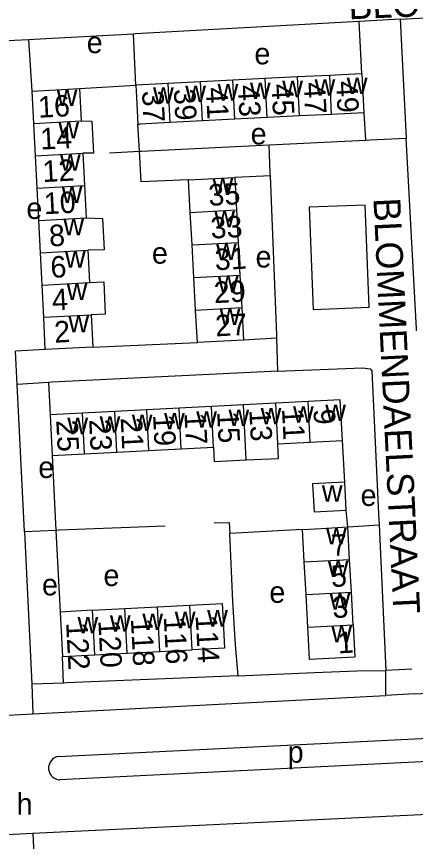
# Model space of a CAD drawing. Extents: x 159294 to 161936, y 384538 to 386517.
# Drawn here: x 161005.7 to 161080.1, y 385320 to 385473.9 of the extents above; entities that cross this region are included whole.
import ezdxf

# ---------------------------------------------------------------- set-up
doc = ezdxf.new("R2010")
doc.units = 0
for name, color, linetype in [('BLT_Basislijn', 7, 'Continuous'), ('BLT_Bebouwing', 7, 'Continuous'), ('BLT_Centroide', 7, 'Continuous'), ('BLT_Huisnummer', 7, 'Continuous'), ('BLT_Huisnummer_ tussenligend', 7, 'Continuous'), ('BLT_Onderverdeling_panden', 7, 'Continuous'), ('BLT_Straatnaam', 7, 'Continuous'), ('BLT_Vlakafsluiter', 7, 'Continuous')]:
    doc.layers.add(name, color=color, linetype=linetype)

msp = doc.modelspace()

# ---------------------------------------------------------------- linework, layer by layer
at = {"layer": 'BLT_Basislijn'}
for p, q in [((161077.22, 385473.35), (161069.61, 385472.92)), ((161070.11, 385463.19), (161069.61, 385472.92)), ((161077.22, 385473.35), (161083.24, 385473.67)), ((161077.22, 385473.35), (161078.38, 385451.19)), ((161008, 385469.53), (161002.61, 385469.24)), ((161008.62, 385459.95), (161008, 385469.53)), ((161027.96, 385461.06), (161027.52, 385470.59)), ((161017.47, 385460.41), (161027.96, 385461.06)), ((161070.48, 385455.92), (161070.76, 385450.79)), ((161028.63, 385448.74), (161028.33, 385453.79)), ((161052.83, 385449.93), (161070.76, 385450.79)), ((161029, 385448.76), (161052.83, 385449.93)), ((161023.04, 385448.45), (161028.63, 385448.74)), ((161028.63, 385448.74), (161029, 385448.76)), ((161028.96, 385443), (161028.63, 385448.74)), ((161037.77, 385443.39), (161028.96, 385443)), ((161053.04, 385444.15), (161046.38, 385443.86)), ((161054.27, 385413.89), (161048.04, 385413.51)), ((161054.43, 385407.71), (161054.27, 385413.89)), ((161019.94, 385412.18), (161039.43, 385413.04)), ((161011.08, 385411.73), (161005.54, 385411.45)), ((161005.82, 385405.23), (161005.54, 385411.45)), ((161011.68, 385405.63), (161005.82, 385405.23)), ((161007.17, 385377.75), (161005.82, 385405.23)), ((161011.68, 385405.63), (161011.99, 385399.58)), ((161066.89, 385387.01), (161066.46, 385394.77)), ((161012.38, 385392), (161013.07, 385378.01)), ((161067.48, 385378.66), (161067.15, 385381.79)), ((161067.48, 385378.66), (161073.29, 385379.06)), ((161073.29, 385379.06), (161074.57, 385351.88)), ((161013.07, 385378.01), (161007.17, 385377.75)), ((161007.17, 385377.75), (161008.57, 385349.37)), ((161013.07, 385378.01), (161013.83, 385362.79)), ((161059.03, 385378.21), (161045.45, 385377.41)), ((161014.48, 385349.54), (161014.27, 385354.48)), ((161079.38, 385352.13), (161074.57, 385351.88)), ((161014.48, 385349.54), (161008.57, 385349.37)), ((161008.57, 385349.37), (161008.74, 385343.78)), ((161079.88, 385347.53), (161083.85, 385347.75)), ((161004.18, 385343.53), (161008.74, 385343.78)), ((161013.57, 385335.85), (161087.1, 385339.47)), ((161087.34, 385335.15), (161013.81, 385331.5)), ((161104.9, 385326.15), (161008.73, 385321.48))]:
    msp.add_line(p, q, dxfattribs=at)
for points in [[(161069.61, 385472.92), (161027.87, 385470.61), (161027.52, 385470.59)], [(161027.52, 385470.59), (161008.96, 385469.58), (161008, 385469.53)], [(161070.76, 385450.79), (161071.59, 385450.83), (161078.38, 385451.19)], [(161080.3, 385415.21), (161080.28, 385415.63), (161078.38, 385451.19)], [(161053.04, 385444.15), (161053.02, 385444.64), (161052.83, 385449.93)], [(161054.27, 385413.89), (161054.26, 385414.42), (161053.04, 385444.15)], [(161060.24, 385438.28), (161061.01, 385419.21), (161071.45, 385419.63), (161070.68, 385438.7), (161060.24, 385438.28)], [(161054.43, 385407.71), (161012.3, 385405.67), (161011.68, 385405.63)], [(161054.43, 385407.71), (161070.2, 385408.36), (161071.64, 385408.18), (161071.96, 385407.8), (161073.2, 385381.12), (161073.29, 385379.06)], [(161033.44, 385378.83), (161013.69, 385378.04), (161013.07, 385378.01)], [(161042.57, 385379.43), (161045.36, 385379.47), (161045.45, 385377.41)], [(161047.02, 385350.87), (161046.52, 385356.7), (161046.04, 385364.78), (161045.45, 385377.41)], [(161047.02, 385350.87), (161015.12, 385349.56), (161014.48, 385349.54)], [(161047.02, 385350.87), (161061.25, 385351.49), (161069.18, 385351.85), (161074.57, 385351.88)], [(161074.58, 385347.25), (161074.57, 385351.88)], [(161008.74, 385343.78), (161074.58, 385347.25)], [(161013.57, 385335.85), (161013.16, 385335.76), (161012.78, 385335.59), (161012.44, 385335.35), (161012.15, 385335.04), (161011.92, 385334.69), (161011.77, 385334.31), (161011.69, 385333.9), (161011.69, 385333.48), (161011.77, 385333.07), (161011.92, 385332.68), (161012.15, 385332.33), (161012.44, 385332.03), (161012.78, 385331.79), (161013.16, 385331.62), (161013.57, 385331.52), (161013.81, 385331.5)], [(161008.73, 385321.48), (160957.31, 385318.85), (160955.37, 385318.05)], [(161008.73, 385321.48), (161009.13, 385313.57), (161152.08, 385320.76), (161152.26, 385317.26)]]:
    msp.add_lwpolyline(points, dxfattribs=at)
at = {"layer": 'BLT_Bebouwing'}
for p, q in [((161070.11, 385463.19), (161070.48, 385455.92)), ((161040.01, 385461.67), (161033.99, 385461.37)), ((161046.03, 385461.97), (161040.01, 385461.67)), ((161052.05, 385462.28), (161046.03, 385461.97)), ((161058.07, 385462.58), (161052.05, 385462.28)), ((161064.09, 385462.88), (161058.07, 385462.58)), ((161008.62, 385459.95), (161017.47, 385460.41)), ((161008.93, 385453.92), (161008.62, 385459.95)), ((161017.47, 385460.41), (161017.78, 385454.38)), ((161033.99, 385461.37), (161027.96, 385461.06)), ((161058.44, 385455.31), (161052.42, 385455.01)), ((161064.46, 385455.61), (161058.44, 385455.31)), ((161070.48, 385455.92), (161064.46, 385455.61)), ((161009.23, 385447.9), (161008.93, 385453.92)), ((161028.33, 385453.79), (161028.7, 385453.81)), ((161034.35, 385454.1), (161028.7, 385453.81)), ((161040.37, 385454.4), (161034.35, 385454.1)), ((161046.39, 385454.7), (161040.37, 385454.4)), ((161052.42, 385455.01), (161046.39, 385454.7)), ((161009.54, 385441.87), (161009.23, 385447.9)), ((161018.09, 385448.35), (161018.4, 385442.32)), ((161037.77, 385443.39), (161046.38, 385443.86)), ((161038.1, 385437.32), (161037.77, 385443.39)), ((161046.38, 385443.86), (161046.71, 385437.79)), ((161009.85, 385435.84), (161009.54, 385441.87)), ((161018.4, 385442.32), (161018.71, 385436.29)), ((161038.43, 385431.25), (161038.1, 385437.32)), ((161046.71, 385437.79), (161047.04, 385431.72)), ((161010.16, 385429.81), (161009.85, 385435.84)), ((161038.76, 385425.18), (161038.43, 385431.25)), ((161047.04, 385431.72), (161047.37, 385425.65)), ((161010.47, 385423.78), (161010.16, 385429.81)), ((161019.01, 385430.27), (161019.32, 385424.24)), ((161039.1, 385419.11), (161038.76, 385425.18)), ((161047.37, 385425.65), (161047.71, 385419.58)), ((161010.78, 385417.76), (161010.47, 385423.78)), ((161039.43, 385413.04), (161039.1, 385419.11)), ((161047.71, 385419.58), (161048.04, 385413.51)), ((161011.08, 385411.73), (161010.78, 385417.76)), ((161019.63, 385418.21), (161019.94, 385412.18)), ((161048.04, 385413.51), (161039.43, 385413.04)), ((161019.94, 385412.18), (161011.08, 385411.73)), ((161048.04, 385401.43), (161042.03, 385401.12)), ((161054.05, 385401.74), (161048.04, 385401.43)), ((161060.06, 385402.04), (161054.05, 385401.74)), ((161018, 385399.89), (161011.99, 385399.58)), ((161024.01, 385400.2), (161018, 385399.89)), ((161030.02, 385400.51), (161024.01, 385400.2)), ((161036.02, 385400.81), (161030.02, 385400.51)), ((161042.03, 385401.12), (161036.02, 385400.81)), ((161011.99, 385399.58), (161012.38, 385392)), ((161054.44, 385394.15), (161060.45, 385394.46)), ((161060.45, 385394.46), (161066.46, 385394.77)), ((161012.38, 385392), (161018.39, 385392.31)), ((161018.39, 385392.31), (161024.39, 385392.62)), ((161024.39, 385392.62), (161030.4, 385392.92)), ((161030.4, 385392.92), (161036.41, 385393.23)), ((161036.41, 385393.23), (161042.42, 385393.54)), ((161067.15, 385381.79), (161066.89, 385387.01)), ((161067.81, 385372.59), (161067.48, 385378.66)), ((161059.35, 385372.14), (161059.03, 385378.21)), ((161068.13, 385366.51), (161067.81, 385372.59)), ((161059.68, 385366.06), (161059.35, 385372.14)), ((161060, 385359.98), (161059.68, 385366.06)), ((161068.46, 385360.43), (161068.13, 385366.51)), ((161019.88, 385363.11), (161025.92, 385363.43)), ((161025.92, 385363.43), (161031.97, 385363.76)), ((161031.97, 385363.76), (161038.01, 385364.08)), ((161013.83, 385362.79), (161014.27, 385354.48)), ((161026.37, 385355.12), (161032.41, 385355.44)), ((161032.41, 385355.44), (161038.46, 385355.76)), ((161014.27, 385354.48), (161020.32, 385354.8)), ((161020.32, 385354.8), (161026.37, 385355.12))]:
    msp.add_line(p, q, dxfattribs=at)
for points in [[(161070.11, 385463.19), (161065.12, 385462.93), (161064.09, 385462.88)], [(161027.96, 385461.06), (161028.08, 385458.79), (161028.33, 385453.79)], [(161017.78, 385454.38), (161019.78, 385454.37), (161020.09, 385448.37), (161018.09, 385448.35)], [(161018.71, 385436.29), (161021.75, 385436.2), (161022.05, 385430.35), (161019.01, 385430.27)], [(161019.32, 385424.24), (161021.98, 385424.38), (161022.22, 385418.34), (161019.63, 385418.21)], [(161066.46, 385394.77), (161066.07, 385402.35), (161060.06, 385402.04)], [(161048.54, 385391.15), (161054.54, 385391.45), (161054.44, 385394.15)], [(161042.42, 385393.54), (161042.55, 385390.84), (161048.54, 385391.15)], [(161066.89, 385387.01), (161060.91, 385386.71), (161061.17, 385381.5), (161067.15, 385381.79)], [(161059.03, 385378.21), (161062.49, 385378.4), (161067.48, 385378.66)], [(161019.88, 385363.11), (161018.83, 385363.06), (161013.83, 385362.79)], [(161038.01, 385364.08), (161044.05, 385364.4), (161044.23, 385361.08), (161044.5, 385356.08), (161038.46, 385355.76)], [(161068.46, 385360.43), (161068.78, 385354.36), (161060.32, 385353.91), (161060.06, 385358.9), (161060, 385359.98)]]:
    msp.add_lwpolyline(points, dxfattribs=at)
at = {"layer": 'BLT_Onderverdeling_panden'}
for p, q in [((161040.37, 385454.4), (161040.01, 385461.67)), ((161046.39, 385454.7), (161046.03, 385461.97)), ((161052.42, 385455.01), (161052.05, 385462.28)), ((161058.44, 385455.31), (161058.07, 385462.58)), ((161064.46, 385455.61), (161064.09, 385462.88)), ((161034.35, 385454.1), (161033.99, 385461.37)), ((161008.93, 385453.92), (161017.78, 385454.38)), ((161009.23, 385447.9), (161018.09, 385448.35)), ((161009.54, 385441.87), (161018.4, 385442.32)), ((161038.1, 385437.32), (161046.71, 385437.79)), ((161009.85, 385435.84), (161018.71, 385436.29)), ((161038.43, 385431.25), (161047.04, 385431.72)), ((161010.16, 385429.81), (161019.01, 385430.27)), ((161038.76, 385425.18), (161047.37, 385425.65)), ((161010.47, 385423.78), (161019.32, 385424.24)), ((161039.1, 385419.11), (161047.71, 385419.58)), ((161010.78, 385417.76), (161019.63, 385418.21)), ((161048.54, 385391.15), (161048.04, 385401.43)), ((161054.44, 385394.15), (161054.05, 385401.74)), ((161060.45, 385394.46), (161060.06, 385402.04)), ((161018.39, 385392.31), (161018, 385399.89)), ((161024.39, 385392.62), (161024.01, 385400.2)), ((161030.4, 385392.92), (161030.02, 385400.51)), ((161036.41, 385393.23), (161036.02, 385400.81)), ((161042.42, 385393.54), (161042.03, 385401.12)), ((161059.35, 385372.14), (161067.81, 385372.59)), ((161059.68, 385366.06), (161068.13, 385366.51)), ((161020.32, 385354.8), (161019.88, 385363.11)), ((161026.37, 385355.12), (161025.92, 385363.43)), ((161032.41, 385355.44), (161031.97, 385363.76)), ((161038.46, 385355.76), (161038.01, 385364.08)), ((161060, 385359.98), (161068.46, 385360.43))]:
    msp.add_line(p, q, dxfattribs=at)
at = {"layer": 'BLT_Vlakafsluiter'}
msp.add_line((161079.88, 385347.53), (161074.58, 385347.25), dxfattribs=at)

# ---------------------------------------------------------------- texts
at = {"layer": 'BLT_Centroide'}
for s, p in [('e', (161018.8, 385467.03)), ('e', (161050.06, 385464.94)), ('w', (161049.22, 385458.48)), ('w', (161055.25, 385458.8)), ('w', (161061.27, 385459.09)), ('w', (161067.28, 385459.39)), ('w', (161013.2, 385457.16)), ('w', (161031.16, 385457.58)), ('w', (161037.17, 385457.89)), ('w', (161043.2, 385458.19)), ('w', (161013.51, 385451.12)), ('e', (161049.36, 385450)), ('w', (161013.81, 385445.09)), ('w', (161042.24, 385440.59)), ('w', (161014.12, 385439.09)), ('e', (161007.55, 385436.1)), ('w', (161042.57, 385434.53)), ('w', (161014.44, 385433.06)), ('e', (161030.95, 385427.76)), ('w', (161042.9, 385428.44)), ('w', (161014.73, 385427.03)), ('e', (161050.27, 385427.06)), ('w', (161043.23, 385422.38)), ('w', (161015.05, 385421)), ('w', (161043.57, 385416.31)), ('w', (161015.36, 385414.97)), ('w', (161063.27, 385398.41)), ('w', (161033.22, 385396.86)), ('w', (161039.22, 385397.17)), ('w', (161045.23, 385397.48)), ('w', (161051.23, 385397.8)), ('w', (161057.25, 385398.11)), ('w', (161015.19, 385395.95)), ('w', (161021.2, 385396.25)), ('w', (161027.2, 385396.56)), ('e', (161009.77, 385387.79)), ('w', (161062.63, 385383.36)), ('e', (161069.85, 385382.58)), ('w', (161063.41, 385375.41)), ('w', (161063.74, 385369.31)), ('e', (161021.92, 385367.64)), ('e', (161010.46, 385365.9)), ('e', (161052.84, 385364.51)), ('w', (161064.07, 385363.25)), ('w', (161041.25, 385360.08)), ('w', (161017.08, 385358.8)), ('w', (161023.12, 385359.11)), ('w', (161029.17, 385359.44)), ('w', (161035.22, 385359.77)), ('w', (161064.39, 385357.16)), ('p', (161056.26, 385334.69)), ('h', (161005.73, 385325))]:
    msp.add_text(s, height=4, dxfattribs=at).set_placement(p)
at = {"layer": 'BLT_Huisnummer'}
for s, rotation, p in [('49', 272.8773, (161065.27, 385461.75)), ('41', 272.8773, (161041.01, 385460.56)), ('45', 272.8773, (161053.25, 385461.22)), ('16', 2.9289, (161009.82, 385454.97)), ('37', 272.8773, (161029.1, 385459.98)), ('35', 3.1245, (161041.58, 385438.54)), ('10', 2.9289, (161010.89, 385436.97)), ('31', 3.1245, (161042.76, 385426.52)), ('6', 2.9289, (161012.13, 385425.11)), ('27', 3.1245, (161042.86, 385414.19)), ('2', 2.9289, (161012.83, 385413.01)), ('13', 272.9306, (161049.1, 385400.47)), ('9', 272.9306, (161061.06, 385400.61)), ('25', 272.9306, (161013.11, 385398.54)), ('21', 272.9306, (161025.12, 385398.99)), ('17', 272.9306, (161037.01, 385399.86)), ('7', 3.0526, (161064.48, 385373.22)), ('114', 273.0374, (161039.09, 385362.14)), ('122', 273.0374, (161014.95, 385360.8)), ('118', 273.0374, (161027.02, 385361.51)), ('1', 3.053, (161065.68, 385355.07))]:
    msp.add_text(s, height=4, rotation=rotation, dxfattribs=at).set_placement(p)
at = {"layer": 'BLT_Huisnummer_ tussenligend'}
for s, rotation, p in [('47', 272.8773, (161059.24, 385461.51)), ('39', 272.8773, (161035.03, 385460.3)), ('43', 272.8773, (161046.98, 385461.01)), ('14', 2.9289, (161010.22, 385449.03)), ('12', 2.9289, (161010.64, 385442.97)), ('33', 3.1245, (161041.98, 385432.43)), ('8', 2.9289, (161011.87, 385430.97)), ('29', 3.1245, (161042.6, 385420.39)), ('4', 2.9289, (161012.41, 385419)), ('11', 272.9306, (161055.19, 385400.71)), ('23', 272.9306, (161019.24, 385398.7)), ('19', 272.9306, (161031.15, 385399.58)), ('15', 272.9306, (161043.1, 385400.13)), ('5', 3.053, (161064.42, 385367.44)), ('3', 3.053, (161064.69, 385361.65)), ('116', 273.0374, (161033.16, 385361.87)), ('120', 273.0374, (161020.95, 385361.2))]:
    msp.add_text(s, height=4, rotation=rotation, dxfattribs=at).set_placement(p)
at = {"layer": 'BLT_Straatnaam'}
for s, rotation, p in [('BLONDEELPAD', 2.4459, (161067.68, 385473.33)), ('BLOMMENDAELSTRAAT', 272.7535, (161072.24, 385439.94))]:
    msp.add_text(s, height=5, rotation=rotation, dxfattribs=at).set_placement(p)

doc.saveas('drawing.dxf')
